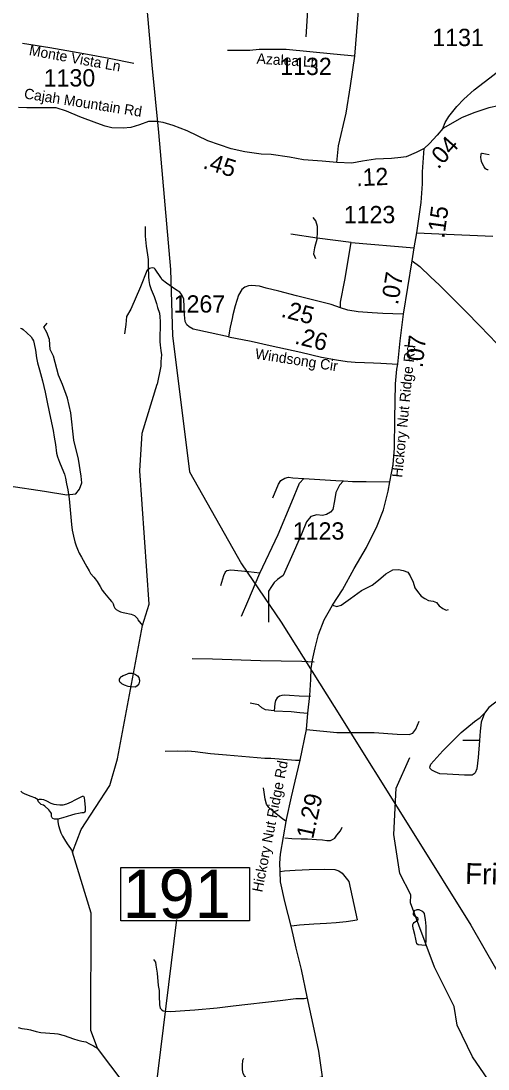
# Model space of a CAD drawing. Extents: x 1159738 to 1321356, y 736314 to 882035.
# Drawn here: x 1249988 to 1253360, y 759058 to 766631 of the extents above; entities that cross this region are included whole.
import ezdxf

# ---------------------------------------------------------------- set-up
doc = ezdxf.new("R2010")
doc.units = 0
for name, color, linetype in [('Exist Cultural Church Label', 7, 'Continuous'), ('Exist Hydrographic Creek Single Shore', 7, 'Continuous'), ('Exist Hydrographic Misc Water Feature', 7, 'Continuous'), ('Exist Road Non-System Type 51', 7, 'Continuous'), ('Exist Road Non-System Type 51 Label', 7, 'Continuous'), ('Exist Road Secondary Mileage Hundredths English Label', 7, 'Continuous'), ('Exist Road Secondary Structure Standard Bridge Number Label', 7, 'Continuous'), ('Exist Road Secondary Type 51 Attributed', 7, 'Continuous'), ('Exist Road Secondary Type 51 Label', 7, 'Continuous'), ('Exist Road Secondary Type 51 Number Label', 7, 'Continuous'), ('Exist Utilities Electrical Transmission Line', 7, 'Continuous')]:
    doc.layers.add(name, color=color, linetype=linetype)

msp = doc.modelspace()

# ---------------------------------------------------------------- linework, layer by layer
at = {"layer": 'Exist Hydrographic Creek Single Shore'}
for points in [[(1252046.4, 766516.4), (1252059.4, 766706.6), (1252026.4, 766749.9), (1252017.4, 767334.3), (1251710.4, 767734.4), (1251503.4, 767787.8), (1251272.3, 768219.1), (1251242.4, 768321.5), (1251207.3, 768604.5), (1251014.4, 768851.3), (1250966.4, 768970.4), (1250948.3, 769230.1), (1250893.4, 769362.5), (1250899.3, 769605.3), (1250891, 769677.7), (1251733.4, 769916.8), (1251913.3, 770087.2), (1251967.3, 770253.5), (1252036.3, 770350.6), (1252333.4, 770561.3), (1252502.3, 770623.6), (1252757.3, 770835.1), (1252793.3, 770906.6)], [(1250934, 757991.9), (1250947.2, 758039.4), (1251004.7, 758068.2), (1251062.2, 758134.5), (1251108.5, 758319), (1250918.5, 758706.9), (1250540.9, 759207.6), (1250493.5, 759335.9), (1250494.5, 760182.8), (1250359.2, 760625.2), (1250422.5, 760788.1), (1250630.5, 761105.7), (1250685.4, 761298.2), (1250866.4, 762262.3), (1250914.4, 762416.2), (1250847.4, 763379.4), (1250863.4, 763651.5), (1250972.4, 764007.1)], [(1253417.5, 758899.7), (1253248.5, 759145.9), (1253137.5, 759374.7), (1253116.4, 759509.7), (1252973.5, 759794.8), (1252801.5, 760257.8), (1252803.4, 760316.9), (1252723.5, 760469.5), (1252681.4, 760752.7), (1252698.4, 761087.1), (1252795.4, 761308.4)]]:
    msp.add_lwpolyline(points, dxfattribs=at)
at = {"layer": 'Exist Hydrographic Misc Water Feature'}
for points in [[(1253362.3, 765554.5), (1253356.3, 765555.4), (1253348.4, 765557.2), (1253342.4, 765561.4), (1253332.8, 765575.5), (1253323.3, 765593.8), (1253313.8, 765616.1), (1253310.2, 765632.6), (1253308.5, 765642.5), (1253311.1, 765670.4), (1253313.3, 765674.4), (1253317.3, 765674.3), (1253341.3, 765669.8), (1253369.2, 765665.1)], [(1250886.2, 765144.6), (1250884.4, 765076.5), (1250892.4, 765002.5), (1250900.9, 764941.6), (1250906.1, 764907.8), (1250906.8, 764857.8), (1250908.9, 764781.4), (1250912.1, 764755.9), (1250917.4, 764727.1), (1250928.4, 764690.7), (1250949.1, 764638.6), (1250965.9, 764589.9), (1250975.1, 764560.1), (1250988.1, 764519.7), (1250991.4, 764491.7), (1250994.5, 764458.8), (1250990.8, 764315.3), (1250992.1, 764289), (1250999.1, 764248.6), (1251002.4, 764219), (1250999.1, 764169), (1250998.3, 764137), (1250995.3, 764125.4), (1250972.4, 764007.1)], [(1249984.7, 764410.9), (1249994.6, 764409.1), (1250004.4, 764402.3), (1250031.8, 764378), (1250061.1, 764347.1), (1250072.7, 764331.2), (1250078.3, 764318.8), (1250083.7, 764298.2), (1250092.5, 764252), (1250101.3, 764196.1), (1250108.2, 764159.8), (1250123, 764109.5), (1250142.9, 764031.1), (1250162.8, 763948.7), (1250180.7, 763863.8), (1250202, 763761.6), (1250219.7, 763671), (1250228.5, 763624), (1250237.1, 763570.5), (1250245.6, 763507.9), (1250252.9, 763481.5), (1250265.9, 763443.5), (1250282.8, 763400.5), (1250301.7, 763356.6), (1250308.9, 763326.1), (1250317.9, 763285.7), (1250326.7, 763243.7), (1250337.1, 763177), (1250341.7, 763125.2), (1250352.2, 762992.9), (1250357.3, 762951), (1250368.1, 762908.1), (1250377.2, 762867.7), (1250386.4, 762837.9), (1250395.8, 762813.9), (1250409, 762785), (1250424.2, 762755.1), (1250464.5, 762685.4), (1250479.7, 762657.2), (1250491.3, 762638.9), (1250514.6, 762612.2), (1250524.4, 762600.5), (1250537.8, 762579.7), (1250560.9, 762543.1), (1250574.1, 762516.6), (1250591.7, 762496.5), (1250628.5, 762453.1), (1250642.2, 762434.8), (1250648, 762429), (1250653.8, 762419), (1250659.2, 762402.5), (1250667, 762388.4), (1250676.7, 762378.3), (1250692.4, 762367.3), (1250706.3, 762361.3), (1250726.2, 762356.8), (1250750, 762352.2), (1250772, 762347.7), (1250783.9, 762345), (1250795.8, 762340.6), (1250807.7, 762334.6), (1250823.2, 762320.4), (1250829.1, 762312.1), (1250832.9, 762303.8), (1250866.4, 762262.3)], [(1250726.5, 761900.5), (1250740.6, 761906), (1250756.7, 761913.9), (1250766.9, 761917.8), (1250779, 761919.2), (1250790.9, 761918.9), (1250800.9, 761916.3), (1250814.7, 761907.8), (1250828.5, 761897.7), (1250838.2, 761887.6), (1250841.8, 761875.2), (1250843.6, 761867), (1250843.4, 761859.6), (1250841.3, 761851.4), (1250839, 761841.6), (1250826.5, 761825.5), (1250818.3, 761818.3), (1250812.4, 761815.9), (1250786.3, 761818.9), (1250762.3, 761821.9), (1250734.7, 761832.3), (1250716.9, 761840.8), (1250711, 761845)], [(1250711, 761845), (1250705.1, 761850.9), (1250699.4, 761860.9), (1250699.5, 761867.4), (1250699.8, 761874.8), (1250703.9, 761882.9), (1250708.2, 761892.7), (1250714.3, 761895), (1250726.5, 761900.5)], [(1250112.8, 761003.6), (1250087.2, 761016.4), (1250061.5, 761026.8), (1250017.9, 761044), (1250000.2, 761054.2), (1249986.4, 761065.2)], [(1250253.4, 760863.7), (1250241.3, 760862.3), (1250229.4, 760864.2), (1250219.5, 760866.9), (1250213.5, 760872.7), (1250209.8, 760883.4), (1250208.3, 760903.2), (1250204.6, 760911.5), (1250189.1, 760931.5), (1250161.6, 760956.6), (1250150, 760965.1), (1250134.1, 760969.5), (1250116.4, 760985.4), (1250112.5, 760991.3), (1250110.8, 760997.9), (1250112.8, 761003.6)], [(1250112.8, 761003.6), (1250120.9, 761007.5), (1250137, 761007.2), (1250151, 761004.5), (1250172.7, 760995.8), (1250204.3, 760979.6), (1250226.1, 760972.6), (1250244.1, 760968.1), (1250268.1, 760967.7), (1250294, 760967.1), (1250320.4, 760974), (1250352.7, 760987.3), (1250379, 761003.1), (1250407.5, 761018.2), (1250423.6, 761023.6), (1250433.7, 761029.1), (1250439.8, 761029)], [(1250439.8, 761029), (1250443.5, 761019.1), (1250446.9, 760995.2), (1250451.8, 760950.8), (1250451, 760921.3), (1250446.8, 760913.2), (1250442.7, 760909.2), (1250428.6, 760907.8), (1250404.4, 760904.2), (1250378.4, 760899), (1250354.1, 760891.2), (1250289.7, 760872.8), (1250253.4, 760863.7)], [(1250253.4, 760863.7), (1250254.8, 760844), (1250260.3, 760817.6), (1250269.3, 760785.4), (1250276.9, 760765.6), (1250288.3, 760740.7), (1250301.6, 760716.7), (1250322.8, 760684.2), (1250346, 760651.8), (1250353.7, 760639.3), (1250359.2, 760625.2)], [(1252908.9, 759950.9), (1252855.1, 759954.4), (1252847.2, 759961.2), (1252843.4, 759971.1), (1252840.1, 759994.9), (1252830.9, 760029.6), (1252822, 760065.9), (1252818.5, 760089.8), (1252818.7, 760101.3), (1252819, 760107.8), (1252827.2, 760115.9), (1252843.5, 760128.6), (1252853.7, 760132.5), (1252855.8, 760136.6), (1252855.9, 760142.4), (1252854.1, 760148.9), (1252844.3, 760154.9), (1252830.4, 760161.7), (1252824.5, 760167.6), (1252822.6, 760171.7), (1252823, 760185.7), (1252827.2, 760195.4), (1252833.5, 760205.2), (1252843.6, 760209.1), (1252849.7, 760210.6), (1252861.7, 760210.3), (1252869.6, 760206.1), (1252881.5, 760201.7), (1252889.3, 760195.8), (1252893.2, 760190), (1252899, 760181.7), (1252902.5, 760163.6), (1252905.8, 760137.2), (1252910.6, 760091.2), (1252910.2, 759993.6), (1252908.9, 759950.9)], [(1249968.4, 759358.7), (1249994.2, 759351.5), (1250034.1, 759346.7), (1250056, 759340.5), (1250097.8, 759329), (1250131.5, 759321.7), (1250229.5, 759315.7), (1250253.4, 759311.1), (1250299.1, 759299.5), (1250366.6, 759276), (1250398.3, 759265.5), (1250428.1, 759258.3), (1250456, 759253.7), (1250483.7, 759240.8), (1250511.4, 759226.3), (1250540.9, 759207.6)]]:
    msp.add_lwpolyline(points, dxfattribs=at)
at = {"layer": 'Exist Road Non-System Type 51'}
for p, q in [((1252128, 765061.7), (1251935.7, 765088.9)), ((1252373.1, 765029.3), (1252128, 765061.7)), ((1252373.1, 765029.3), (1252827.5, 764990.1)), ((1253299.2, 761430.6), (1253179.5, 761431))]:
    msp.add_line(p, q, dxfattribs=at)
for points in [[(1249999.8, 766470.2), (1250195.6, 766438.9), (1250442.1, 766395.9), (1250625, 766361), (1250802.3, 766326)], [(1252399.2, 766377.1), (1252244.5, 766389.7), (1251903.8, 766425.3), (1251797.7, 766425.3), (1251707.9, 766423.4), (1251640.6, 766417.4), (1251480.1, 766417.3)], [(1252128, 765061.7), (1252128.1, 765098.7), (1252128.1, 765146.4), (1252117.9, 765185.6), (1252097.5, 765211.1)], [(1252847.5, 765100), (1253004.1, 765093.2), (1253395.5, 765074.5)], [(1252128, 765061.7), (1252107.6, 764991.9), (1252100.8, 764947.6), (1252114.4, 764915.2)], [(1252294.4, 764558.2), (1252294.8, 764598.4), (1252325.4, 764756.8), (1252373.1, 765029.3)], [(1251485.6, 764347.3), (1251354.3, 764377.7), (1251230.4, 764404.5), (1251201.7, 764419.3), (1251184.9, 764434.2), (1251175, 764460), (1251170, 764506.6), (1251164.1, 764620.6), (1251150.2, 764652.3), (1251134.4, 764670.1), (1251103.7, 764690.9), (1251038.3, 764736.5), (1251008.9, 764759.9), (1250998, 764777.7), (1250956.4, 764837.2), (1250949.4, 764844.2), (1250934.6, 764846.1), (1250916.7, 764842.2), (1250897.9, 764825.3), (1250851.4, 764710.3), (1250782, 764547.8), (1250750.3, 764494.3), (1250744.6, 764437.2), (1250734.7, 764370.8)], [(1248645, 763317.1), (1248927.2, 763310.3), (1249424.1, 763305.8), (1249741.2, 763292.3), (1249900, 763272.1), (1250158.6, 763233.9), (1250320.5, 763206.9), (1250383.4, 763213.6), (1250410.4, 763247.4), (1250428.4, 763292.4), (1250423.9, 763341.9), (1250403.7, 763463.4), (1250369.9, 763600.6), (1250349.4, 763799.3), (1250324.7, 763905.1), (1250288.7, 764004.1), (1250259.5, 764071.6), (1250223.5, 764208.8), (1250198.8, 764256.1), (1250194.3, 764328.1), (1250174, 764379.9), (1250153.8, 764418.1), (1250178.5, 764447.4)], [(1251713.7, 762641.8), (1251844.7, 762919.7), (1251945, 763157.2), (1252000.4, 763290.6), (1252030.1, 763324.9)], [(1252316.9, 763307.2), (1252288.5, 763276.3), (1252261.3, 763223.5), (1252252.8, 763163.9), (1252240.9, 763100.9), (1252223.8, 763080.5), (1252193.2, 763065.1), (1252166, 763058.3), (1252125.1, 763061.7), (1252080.9, 763049.8), (1252050.2, 763012.4), (1252012.8, 762922.1), (1251960, 762801.2), (1251880.4, 762623.1), (1251856.6, 762606.4), (1251839.5, 762594.4), (1251817.4, 762572.3), (1251797, 762545), (1251776.6, 762511), (1251774.9, 762465), (1251774.9, 762286.2)], [(1251805.7, 763184.7), (1251846.5, 763283.6), (1251864.9, 763309.4), (1251893.4, 763327.2), (1251919.9, 763333.1), (1251950.9, 763330.2), (1252030.1, 763324.9)], [(1252030.1, 763324.9), (1252260.6, 763309.4), (1252316.9, 763307.2)], [(1252316.9, 763307.2), (1252381, 763303.4), (1252480.9, 763303.4), (1252652.3, 763299.8)], [(1251713.7, 762641.8), (1251630.2, 762649.1), (1251502.4, 762662.9), (1251474.6, 762658), (1251463.7, 762648.1), (1251450.9, 762622.3), (1251429.1, 762549.9)], [(1252237.1, 762408.4), (1252269.4, 762399.9), (1252300, 762410.1), (1252366.4, 762457.8), (1252446.4, 762515.7), (1252523, 762553.2), (1252568.9, 762589), (1252621.7, 762635), (1252672.7, 762665.6), (1252713.6, 762667.3), (1252747.6, 762660.5), (1252781.7, 762648.6), (1252798.7, 762621.3), (1252819.1, 762575.4), (1252832.7, 762534.5), (1252851.5, 762507.2), (1252878.7, 762474.9), (1252904.2, 762457.8), (1252931.4, 762444.2), (1252965.5, 762439.1), (1252989.3, 762428.9), (1253008, 762405), (1253033.6, 762384.6), (1253057.4, 762374.4), (1253074.4, 762377.8)], [(1251579.6, 762329.9), (1251625.1, 762436), (1251713.7, 762641.8)], [(1251224, 762024.6), (1251371.6, 762020.6), (1251718.3, 762010.7), (1252015.5, 762003.8), (1252104.4, 762000.8)], [(1252078.6, 761750), (1251997.4, 761751), (1251927.1, 761757), (1251890.4, 761759.9), (1251870.6, 761757), (1251853.8, 761751), (1251836.9, 761740.1), (1251826, 761720.3), (1251821.1, 761698.5), (1251815.8, 761647.1)], [(1254212.6, 761719.8), (1254124.7, 761722), (1254061.7, 761732), (1253958.3, 761734.9), (1253831.9, 761752.5), (1253712.8, 761769.5), (1253574.9, 761779.7), (1253508.5, 761767.8), (1253451.7, 761732.9), (1253406.2, 761700.2), (1253367.3, 761669), (1253334.9, 761629.8), (1253311.1, 761565.1), (1253304.3, 761498.7), (1253299.2, 761430.6)], [(1251815.8, 761647.1), (1251754.7, 761653.9), (1251728, 761667.8), (1251703.2, 761689.6), (1251643.8, 761701.5)], [(1251815.8, 761647.1), (1251938.4, 761640.3), (1252001.3, 761633.5), (1252059.2, 761630.1)], [(1253299.2, 761430.6), (1253289.4, 761308.1), (1253279.5, 761225.8), (1253268.6, 761198.1), (1253260.7, 761191.1), (1253244.8, 761181.2), (1253189.4, 761181.2), (1253064.6, 761188.2), (1253013, 761191.1), (1252979.4, 761205), (1252954.6, 761217.9), (1252941.7, 761229.8), (1252939.8, 761239.7), (1252946.7, 761259.5), (1253034.8, 761355.7), (1253167.5, 761490.1), (1253262.6, 761569.4), (1253303.2, 761597.1), (1253334.9, 761629.8)], [(1252049.1, 761511.7), (1252268.1, 761490.5), (1252538.7, 761488.8), (1252703.8, 761476.9), (1252790.6, 761475.2), (1252817.8, 761485.4), (1252838.3, 761512.6), (1252863.8, 761570.6)], [(1252003.6, 761286.7), (1251970.9, 761286.7), (1251791.6, 761300.6), (1251748, 761301.6), (1251471.8, 761325.6), (1251355.9, 761334.5), (1251247, 761349.4), (1251193.5, 761354.4), (1251172.7, 761351.4), (1251118.6, 761354.2), (1251030.5, 761353.2)], [(1251905, 760846.5), (1251879.3, 760862.4), (1251804, 760923.8), (1251777.3, 760948.6), (1251761.4, 760972.4), (1251752.5, 761008.1), (1251744.6, 761057.6), (1251739.6, 761089.4)], [(1251893.2, 760727.6), (1251943.7, 760722.6), (1252011, 760721.6), (1252056.6, 760720.6), (1252122, 760716.7), (1252164.6, 760712.7), (1252196.3, 760709.7), (1252222, 760709.7), (1252237.9, 760715.7), (1252253.7, 760726.6), (1252269.5, 760746.4), (1252295.3, 760778.1), (1252306.2, 760804.9)], [(1251859, 760485), (1251891.2, 760488.7), (1251967.4, 760493.7), (1252068.5, 760499.6), (1252180.4, 760501.6), (1252254.7, 760500.6), (1252284.4, 760490.7), (1252308.2, 760471.8), (1252354.7, 760413.4), (1252416.1, 760134.8)], [(1251940.7, 760092.4), (1251998.6, 760100.4), (1252102.7, 760107), (1252194.3, 760112.2), (1252264.6, 760117.2), (1252336.3, 760122.9), (1252416.1, 760134.8)], [(1250945.2, 759849), (1250958.5, 759831), (1250963.2, 759807.3), (1250970.8, 759749.4), (1250978.4, 759660.3), (1250985, 759625.2), (1250986.9, 759586.3), (1250987.8, 759520.8), (1250993.5, 759497.1), (1251002.1, 759487.6), (1251014.4, 759479.1), (1251032.4, 759475.3), (1251069.4, 759473.4), (1251170.8, 759480), (1251244.7, 759485.7), (1251403.9, 759500.9), (1251519.5, 759513.2), (1251860.2, 759554.1), (1251973, 759567.3), (1252033.6, 759568.3), (1252057.3, 759571.1)], [(1252164.4, 759001.6), (1252136.9, 758993), (1252095.2, 758986.4), (1252014.7, 758981.7), (1251856.4, 758981.7), (1251752.1, 758978.8), (1251685.8, 758976.9), (1251634.6, 758983.6), (1251617.6, 758992.1), (1251601.5, 759009.2), (1251592, 759026.2), (1251587.2, 759051.8), (1251588.2, 759083.1), (1251589.1, 759123), (1251596.7, 759137.2)]]:
    msp.add_lwpolyline(points, dxfattribs=at)
at = {"layer": 'Exist Road Secondary Structure Standard Bridge Number Label'}
msp.add_line((1250868.5, 758140.4), (1251113.1, 760137.4), dxfattribs=at)
msp.add_lwpolyline([(1250709.7, 760512.8), (1251638.7, 760512.8), (1251638.7, 760128.7), (1250709.7, 760128.7)], close=True, dxfattribs=at)
at = {"layer": 'Exist Road Secondary Type 51 Attributed'}
msp.add_line((1252749.3, 764512.4), (1252813.9, 764898.2), dxfattribs=at)
for points in [[(1252269.1, 765608), (1252281.5, 765728.4), (1252335.9, 765963.5), (1252366.6, 766161), (1252399.2, 766377.1), (1252420.5, 766644.7), (1252430.6, 766770.1), (1252446.4, 766931), (1252454.2, 767037.4), (1252454.2, 767228.7), (1252444.1, 767432.1), (1252452, 767522.1), (1252455.4, 767573.9), (1252459.9, 767599.7), (1252467.5, 767638.1), (1252482.7, 767695.8), (1252677.2, 768557.1), (1252750, 768847.3), (1252762.6, 768908.1), (1252772.7, 768956.2), (1252779.4, 768999), (1252817.5, 769611.8), (1252835.6, 769817)], [(1253033, 765852.6), (1253050.3, 765895.9), (1253077, 765940.4), (1253135.4, 766011.7), (1253186.3, 766064.7), (1253259.8, 766132.4), (1253405, 766244), (1253517.1, 766339.1), (1253667.7, 766483.2), (1253859.3, 766666.5), (1253929, 766730.5), (1254055.3, 766807.4), (1254321.7, 766960), (1254406.9, 766993.9)], [(1253945.3, 766146.8), (1253892.3, 766121.1), (1253841.3, 766105.2), (1253769.9, 766087.4), (1253706.7, 766070.4), (1253647.5, 766061.7), (1253559.8, 766045.9), (1253492.4, 766034), (1253435.3, 766018.2), (1253367.2, 766003.2), (1253264.4, 765969.3), (1253173.7, 765933.1), (1253033, 765852.6)], [(1252269.1, 765608), (1252161.9, 765617.8), (1252029.2, 765628.1), (1251927.1, 765646.8), (1251794.3, 765665.5), (1251722.8, 765668.9), (1251605.4, 765684.3), (1251505.6, 765705.9), (1251337.1, 765765.5), (1251187.4, 765837.1), (1251087, 765874.5), (1251015.5, 765896.7), (1250967.8, 765905.2), (1250908.3, 765905.2), (1250843.6, 765879.7), (1250782.3, 765860.9), (1250726.1, 765855.8), (1250644.5, 765859.2), (1250596.8, 765871.1), (1250536.6, 765891.3), (1250412.3, 765939), (1250317, 765978.2), (1250242.1, 766003.7), (1250031.1, 766002), (1249970.6, 766005.9)], [(1253033, 765852.6), (1252993.1, 765805.9), (1252938.1, 765744.6), (1252899.3, 765708.9)], [(1252899.3, 765708.9), (1252841, 765679.6), (1252769.5, 765648.9), (1252730.4, 765643.8), (1252664, 765637), (1252548.3, 765631.9), (1252454.7, 765616.6), (1252376.4, 765602.9), (1252269.1, 765608)], [(1252813.9, 764898.2), (1252827.5, 764990.1), (1252847.5, 765100), (1252878, 765319.9), (1252886.5, 765452.7), (1252886.5, 765539.6), (1252899.3, 765708.9)], [(1252813.9, 764898.2), (1252867.8, 764857.4), (1252946.1, 764782.4), (1253010.8, 764721.1), (1253102.7, 764630.8), (1253198, 764533.8), (1253303.5, 764424.8), (1253424.2, 764299.2)], [(1252749.3, 764512.4), (1252672.2, 764514), (1252600.8, 764517.9), (1252523.8, 764522.4), (1252423, 764528.5), (1252347.5, 764540.4), (1252294.4, 764558.2), (1252228.8, 764580.9), (1252101.6, 764612.5), (1251977.6, 764644.1), (1251850.3, 764678.8), (1251758.1, 764700.9), (1251710.4, 764713.6), (1251653.2, 764719.8), (1251630.9, 764716.6), (1251605.6, 764707), (1251583.4, 764691.1), (1251557.8, 764648.5), (1251535.4, 764572.1), (1251519.1, 764507.2)], [(1251519.1, 764507.2), (1251512, 764479.7), (1251499.3, 764417), (1251485.6, 764347.3), (1251649.3, 764317.2), (1251788.5, 764285.1), (1252009.3, 764237.1), (1252157.3, 764200.5), (1252267.4, 764181.7), (1252342.9, 764169.8), (1252402.1, 764164.8), (1252468.4, 764161.9), (1252532.6, 764159.9), (1252587.7, 764157.9), (1252708.4, 764151.3)], [(1252708.4, 764151.3), (1252727.1, 764319.9), (1252749.3, 764512.4)], [(1252165.9, 759000.8), (1252139.4, 759187.1), (1252106.1, 759346.7), (1252055.3, 759578.4), (1252013.2, 759778), (1251975.5, 759930.9), (1251940.4, 760079.3), (1251892.2, 760268), (1251863.2, 760411.1), (1251859, 760485), (1251858.1, 760545.6), (1251863.2, 760610.3), (1251884.8, 760734.7), (1251905.2, 760860.8), (1251941.5, 761024.9), (1251968.7, 761137.3), (1251992.6, 761237.8), (1252004.8, 761288.3), (1252049.1, 761511.7), (1252059.2, 761630.1), (1252074.5, 761756.1), (1252081.2, 761873.2), (1252082.9, 761951.5), (1252093.2, 762013.3), (1252111.9, 762101.4), (1252137.4, 762198.5), (1252178.2, 762302.4), (1252205.5, 762355.2), (1252237.1, 762408.4), (1252310.4, 762520.5), (1252393.8, 762673.8), (1252482.3, 762827.1), (1252558.9, 762983.8), (1252604.9, 763097.9), (1252640.4, 763233.4), (1252652.3, 763299.8), (1252674.4, 763425.1), (1252684.6, 763544.3), (1252688, 763755.5), (1252693.1, 764009.3), (1252701.6, 764115.5), (1252708.4, 764151.3)]]:
    msp.add_lwpolyline(points, dxfattribs=at)
at = {"layer": 'Exist Utilities Electrical Transmission Line'}
msp.add_lwpolyline([(1250570, 770186.1), (1250656.6, 769297), (1250720.7, 768443.2), (1250836.2, 767412.9), (1250932.4, 766312), (1250980.5, 765824.1), (1251067.1, 764835.6), (1251083.2, 764357.3), (1251205, 763371.9), (1251580.3, 762707.5), (1251865.8, 762287.1), (1252250.6, 761677.2), (1252824.7, 760756.1), (1253235.3, 760098.1), (1253677.4, 759330.1), (1254295.3, 758339.5), (1254786.2, 757548.6), (1255154.6, 756933.2), (1256014.1, 755560.4), (1256633.9, 754548.8), (1256963.1, 754026.9)], dxfattribs=at)

# ---------------------------------------------------------------- texts
at = {"layer": 'Exist Cultural Church Label'}
msp.add_text('Friendship', height=150, rotation=358.58803, dxfattribs=at).set_placement((1253193.6, 760396.3))
at = {"layer": 'Exist Road Non-System Type 51 Label'}
for s, rotation, p in [('Monte Vista Ln', 349.62961, (1250042.4, 766384.8)), ('Azalea Ln', 356.50781, (1251688.2, 766322.6))]:
    msp.add_text(s, height=75, rotation=rotation, dxfattribs=at).set_placement(p)
at = {"layer": 'Exist Road Secondary Mileage Hundredths English Label'}
for s, rotation, p in [('.04', 48.08117, (1253001.3, 765554.3)), ('.45', 342.78965, (1251295.8, 765567.8)), ('.12', 2.52772, (1252410.7, 765435.8)), ('.15', 82.08945, (1253043.8, 765054.8)), ('.07', 80.49184, (1252709.8, 764574.8)), ('.25', 345.70304, (1251860.4, 764494.2)), ('.26', 346.09639, (1251958.7, 764300.3)), ('.07', 83.44201, (1252887.7, 764120.7)), ('1.29', 77.52296, (1252096.6, 760714.6))]:
    msp.add_text(s, height=125, rotation=rotation, dxfattribs=at).set_placement(p)
at = {"layer": 'Exist Road Secondary Structure Standard Bridge Number Label'}
msp.add_text('191', height=350, dxfattribs=at).set_placement((1250722.3, 760148.5))
at = {"layer": 'Exist Road Secondary Type 51 Label'}
for s, rotation, p in [('Cajah Mountain Rd', 351.04697, (1250007.2, 766071.4)), ('Windsong Cir', 351.21415, (1251674.9, 764191)), ('Hickory Nut Ridge Rd', 84.24911, (1252740.1, 763328.9)), ('Hickory Nut Ridge Rd', 78.84991, (1251730, 760331.5))]:
    msp.add_text(s, height=75, rotation=rotation, dxfattribs=at).set_placement(p)
at = {"layer": 'Exist Road Secondary Type 51 Number Label'}
for s, p in [('1131', (1252958.2, 766449.1)), ('1132', (1251860, 766239.9)), ('1130', (1250152.5, 766157)), ('1123', (1252318.9, 765168.9)), ('1267', (1251090.8, 764523.4)), ('1123', (1251951.1, 762883))]:
    msp.add_text(s, height=125, dxfattribs=at).set_placement(p)

doc.saveas('drawing.dxf')
